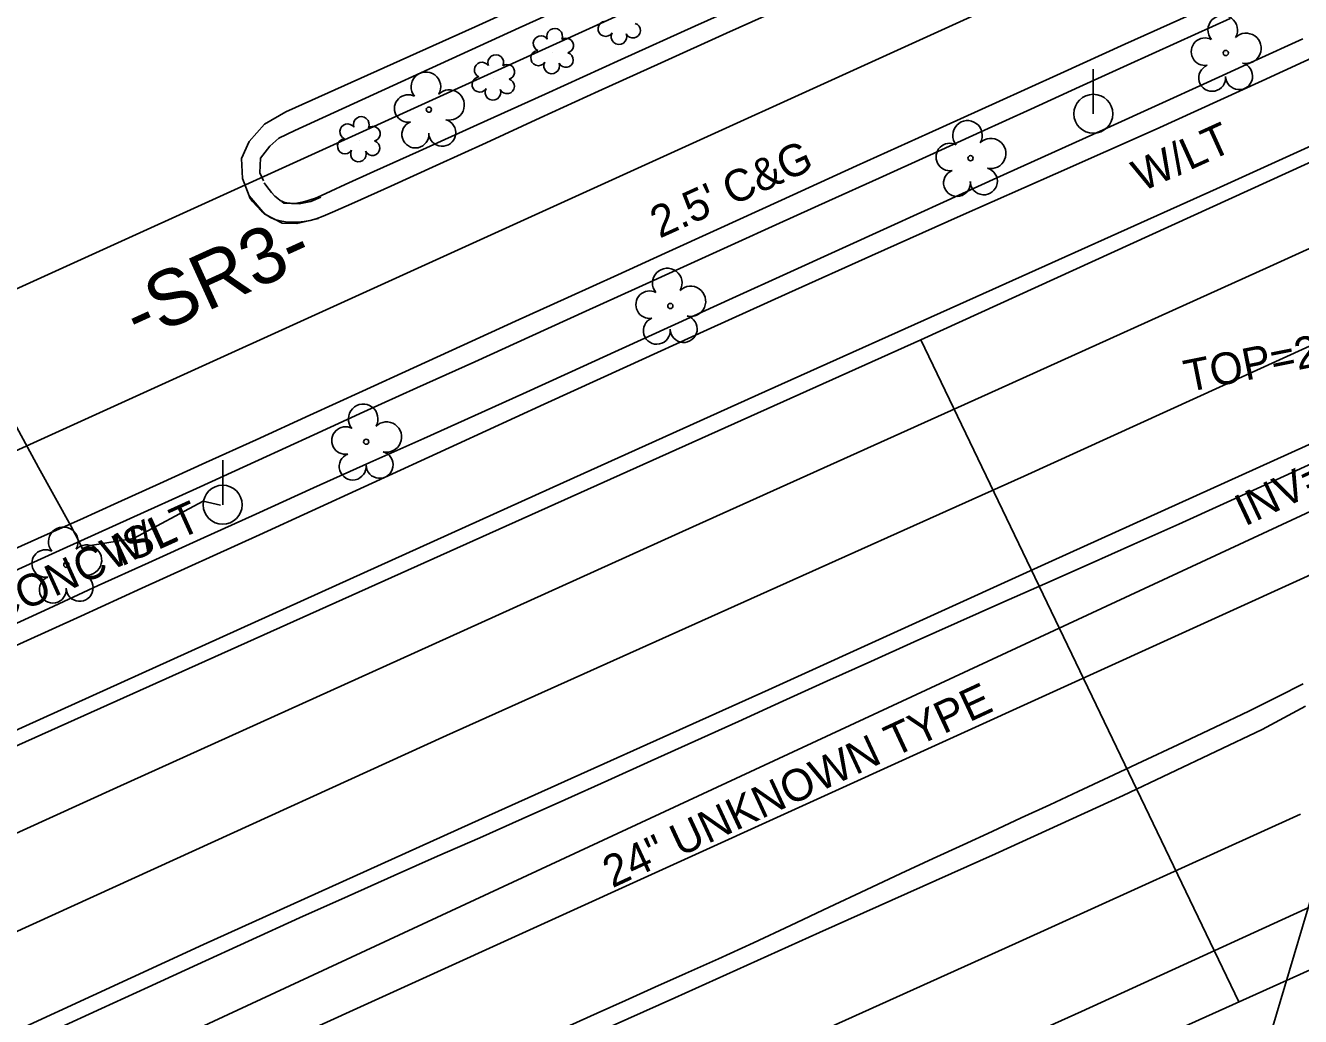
# Model space of a CAD drawing. Extents: x 2100323 to 2109811, y 740376 to 749755.
# Drawn here: x 2108324.9 to 2108485.1, y 746323.7 to 746448.2 of the extents above; entities that cross this region are included whole.
import ezdxf

# ---------------------------------------------------------------- set-up
doc = ezdxf.new("R2010")
doc.units = 0
for name, color, linetype in [('Exist Horizontal Alignment', 7, 'Continuous'), ('Exist Horizontal Alignment Direction Label', 7, 'Continuous'), ('Exist Right of Way Easement Line', 7, 'Continuous'), ('Exist Right of Way Line', 7, 'Continuous'), ('Exist Roads Curbs', 7, 'Continuous'), ('Exist Roads Curbs Text', 7, 'Continuous'), ('Exist Roads EOP', 7, 'Continuous'), ('Exist Roads EOP Other', 7, 'Continuous'), ('Exist Roads EOT', 7, 'Continuous'), ('Exist Utilities Power Pole CELL', 7, 'Continuous'), ('Exist Utilities Power Pole Text', 7, 'Continuous'), ('Exist Utilities Power UG Cable SUE LOS B', 7, 'Continuous'), ('Exist Utilities Sanitary Sewer Manhole Text', 7, 'Continuous'), ('Exist Utilities Sanitary Sewer UG Line', 7, 'Continuous'), ('Exist Utilities Sanitary Sewer UG Line Invert Elevation', 7, 'Continuous'), ('Exist Utilities Sanitary Sewer UG Line Text', 7, 'Continuous'), ('Exist Utilities Water UG Line SUE LOS B', 7, 'Continuous'), ('Exist Utilities Water UG Line SUE LOS C', 7, 'Continuous'), ('Exist Vegetation Shrub CELL', 7, 'Continuous'), ('Exist Vegetation Tree CELL', 7, 'Continuous')]:
    doc.layers.add(name, color=color, linetype=linetype)

msp = doc.modelspace()

# ---------------------------------------------------------------- linework, layer by layer
at = {"layer": 'Exist Horizontal Alignment'}
for p, q in [((2108002.98, 746248.9), (2108706.38, 746568.75)), ((2107522.49, 745940.88), (2108883.29, 746559.66))]:
    msp.add_line(p, q, dxfattribs=at)
at = {"layer": 'Exist Right of Way Easement Line'}
msp.add_line((2108505.8, 746403.51), (2108437.07, 746172.9), dxfattribs=at)
at = {"layer": 'Exist Right of Way Line'}
msp.add_line((2107671.67, 746118.57), (2108841.9, 746650.69), dxfattribs=at)
at = {"layer": 'Exist Roads Curbs'}
for points in [[(2108421.86, 746463.72), (2108386.98, 746447.91), (2108358.77, 746435.02), (2108356.76, 746434.06), (2108355.63, 746433.03), (2108354.47, 746431.55), (2108354.37, 746429.71), (2108354.84, 746428.7)], [(2108417.74, 746452.04), (2108409.02, 746448.12), (2108399.77, 746443.93), (2108390.22, 746439.59), (2108381.69, 746435.72), (2108374.38, 746432.42), (2108368.72, 746429.86), (2108365.09, 746428.21), (2108363.31, 746427.38), (2108362.14, 746426.84), (2108361.38, 746426.52), (2108360.83, 746426.32), (2108360.34, 746426.16), (2108359.88, 746426.05), (2108359.45, 746425.96), (2108359.03, 746425.89), (2108358.62, 746425.85), (2108358.2, 746425.86), (2108357.76, 746425.91), (2108357.39, 746426), (2108357.22, 746426.07), (2108356.93, 746426.23), (2108356.62, 746426.46), (2108356.27, 746426.77), (2108355.84, 746427.23), (2108355.27, 746427.96), (2108354.93, 746428.42)], [(2108476.31, 746449.08), (2108469.64, 746446.05), (2108463.35, 746443.2), (2108457.37, 746440.49), (2108451.26, 746437.71), (2108444.95, 746434.83), (2108438.55, 746431.91), (2108432.18, 746429.02), (2108425.86, 746426.18), (2108419.66, 746423.37), (2108413.6, 746420.62), (2108407.59, 746417.87), (2108401.52, 746415.1), (2108395.34, 746412.29), (2108388.64, 746409.25), (2108381.37, 746405.96), (2108374.1, 746402.67), (2108367.43, 746399.64), (2108361.17, 746396.77), (2108354.22, 746393.6), (2108346.4, 746390.04), (2108338.08, 746386.27), (2108329.67, 746382.46), (2108321.23, 746378.65)], [(2108321.74, 746372.12), (2108327.86, 746374.96), (2108334.08, 746377.82), (2108340.39, 746380.69), (2108346.93, 746383.65), (2108353.87, 746386.8), (2108361.12, 746390.09), (2108368.18, 746393.28), (2108374.97, 746396.31), (2108381.41, 746399.19), (2108387.41, 746401.91), (2108393.12, 746404.53), (2108399.44, 746407.42), (2108406.51, 746410.64), (2108413.76, 746413.93), (2108420.61, 746417.04), (2108427.12, 746420), (2108433.66, 746422.98), (2108440.27, 746426), (2108446.99, 746429.06), (2108453.86, 746432.17), (2108460.79, 746435.29), (2108467.33, 746438.26), (2108473.41, 746441.05), (2108479.34, 746443.77), (2108485.43, 746446.55)], [(2108357.14, 746426.08), (2108357.41, 746425.86), (2108359.3, 746425.81), (2108360.77, 746426.08), (2108362.02, 746426.65)]]:
    msp.add_lwpolyline(points, dxfattribs=at)
at = {"layer": 'Exist Roads EOP'}
for points in [[(2108421.34, 746450.97), (2108413.01, 746447.24), (2108404.81, 746443.53), (2108396.94, 746439.95), (2108389.61, 746436.6), (2108382.81, 746433.48), (2108376.55, 746430.62), (2108370.83, 746428.02), (2108366.28, 746425.96), (2108363.52, 746424.73), (2108362.34, 746424.23), (2108361.46, 746423.91), (2108360.68, 746423.69), (2108359.93, 746423.56), (2108359.15, 746423.49), (2108358.35, 746423.48), (2108357.61, 746423.53), (2108356.91, 746423.65), (2108356.28, 746423.83), (2108355.7, 746424.08), (2108355.16, 746424.41), (2108354.59, 746424.88), (2108353.99, 746425.49), (2108353.46, 746426.1), (2108353.14, 746426.54), (2108353.05, 746426.7)], [(2108322.77, 746382.05), (2108327.31, 746384.1), (2108331.74, 746386.09), (2108336.55, 746388.25), (2108341.81, 746390.64), (2108347.59, 746393.27), (2108353.9, 746396.15), (2108360.66, 746399.23), (2108367.28, 746402.26), (2108373.67, 746405.17), (2108380.02, 746408.07), (2108386.51, 746411.03), (2108393.09, 746414.03), (2108399.37, 746416.89), (2108405.29, 746419.58), (2108411.83, 746422.55), (2108419.94, 746426.25), (2108429.35, 746430.55), (2108438.42, 746434.68), (2108446.86, 746438.5), (2108454.99, 746442.17), (2108463.08, 746445.84), (2108471.17, 746449.52)], [(2108494.06, 746447.57), (2108480.32, 746441.24), (2108466.98, 746435.18), (2108454.34, 746429.56), (2108442.42, 746424.29), (2108431.28, 746419.31), (2108420.83, 746414.6), (2108410.59, 746409.95), (2108400.47, 746405.35), (2108390.11, 746400.62), (2108379.15, 746395.6), (2108367.47, 746390.24), (2108354.32, 746384.22), (2108339.57, 746377.5), (2108331.87, 746374), (2108316.96, 746367.24)], [(2108486.64, 746393.19), (2108481.06, 746390.63), (2108475.45, 746388.09), (2108469.83, 746385.56), (2108464.19, 746383.04), (2108458.56, 746380.53), (2108453, 746378.06), (2108447.49, 746375.61), (2108442.05, 746373.18), (2108436.61, 746370.76), (2108431.14, 746368.3), (2108425.63, 746365.81), (2108420.08, 746363.29), (2108414.53, 746360.76), (2108409.02, 746358.26), (2108403.55, 746355.78), (2108398.11, 746353.33), (2108392.71, 746350.91), (2108387.34, 746348.51), (2108382, 746346.14), (2108376.69, 746343.8), (2108371.24, 746341.38), (2108365.47, 746338.8), (2108359.38, 746336.05), (2108352.97, 746333.14), (2108346.53, 746330.19), (2108340.36, 746327.37), (2108334.47, 746324.67), (2108328.84, 746322.08)], [(2108393.33, 746322.54), (2108396.75, 746324.1), (2108400.32, 746325.7), (2108404.02, 746327.35), (2108407.88, 746329.06), (2108411.99, 746330.92), (2108416.39, 746332.94), (2108421.06, 746335.12), (2108425.93, 746337.42), (2108430.58, 746339.61), (2108434.92, 746341.64), (2108438.96, 746343.51), (2108442.73, 746345.24), (2108446.41, 746346.94), (2108450.05, 746348.62), (2108453.63, 746350.28), (2108457.21, 746351.95), (2108461.06, 746353.75), (2108465.22, 746355.71), (2108469.71, 746357.81), (2108474.4, 746360.03), (2108478.64, 746362.06), (2108482.33, 746363.88), (2108485.45, 746365.47)]]:
    msp.add_lwpolyline(points, dxfattribs=at)
at = {"layer": 'Exist Roads EOP Other'}
msp.add_lwpolyline([(2108420.12, 746465.69), (2108381.43, 746448.05), (2108357.63, 746437.37), (2108354.96, 746435.81), (2108353.02, 746433.63), (2108352.07, 746431.5), (2108352.18, 746428.98), (2108353.04, 746426.8), (2108354.99, 746424.48), (2108357.19, 746423.35), (2108359.03, 746423.32), (2108361.73, 746423.96)], dxfattribs=at)
at = {"layer": 'Exist Roads EOT'}
for points in [[(2108509.52, 746443.56), (2108474.57, 746427.69), (2108444.4, 746414.11), (2108417.88, 746402.2), (2108392.52, 746390.78), (2108363.93, 746377.84), (2108324.97, 746360.2), (2108289.99, 746344.36), (2108268.45, 746334.54), (2108248.15, 746325.28), (2108226.6, 746315.47), (2108199.31, 746303.11), (2108182.78, 746295.62), (2108149.42, 746280.55), (2108121.36, 746267.91), (2108091.3, 746254.26), (2108063.59, 746241.67), (2108039.44, 746230.71), (2108018.23, 746221.02), (2107994.98, 746210.46), (2107972.5, 746200.21), (2107946.79, 746188.56), (2107924.22, 746178.31)], [(2108517.78, 746434.5), (2108481.29, 746417.92), (2108445.89, 746401.93), (2108408.76, 746385.19), (2108372.04, 746368.59), (2108336.4, 746352.43), (2108300.59, 746336.16), (2108264.61, 746319.76), (2108228.3, 746303.31), (2108192.83, 746287.23), (2108156.06, 746270.68), (2108119.5, 746254.24), (2108084.28, 746238.19), (2108046.77, 746221.02), (2108013.22, 746205.82), (2107976.55, 746189.17), (2107939.29, 746172.32)], [(2108486.28, 746407.91), (2108450.4, 746391.56), (2108414.01, 746375.24), (2108377.84, 746358.99), (2108341.09, 746342.22), (2108305.35, 746325.95), (2108270.72, 746310.2), (2108233.35, 746293.28), (2108197.24, 746276.83), (2108160.72, 746260.37), (2108125.46, 746244.4), (2108088.69, 746227.82), (2108053.02, 746211.51), (2108017.18, 746195.2), (2107981.18, 746178.88), (2107944.53, 746162.4), (2107908.22, 746145.95)], [(2107911.77, 746135.11), (2107949.5, 746152.27), (2107986.86, 746169.15), (2108022.71, 746185.59), (2108059.46, 746202.01), (2108094.22, 746218.02), (2108131.22, 746234.66), (2108165.95, 746250.47), (2108200.96, 746266.19), (2108238.41, 746283.14), (2108275.15, 746299.85), (2108310.34, 746315.72), (2108347.3, 746332.73), (2108382.33, 746348.55), (2108418.27, 746364.74), (2108453.92, 746380.92), (2108489.74, 746397.15)], [(2108485.78, 746362.66), (2108480.31, 746359.75), (2108462.83, 746351.43), (2108446.83, 746344.11), (2108424.68, 746334.22), (2108406.5, 746326.02), (2108389.19, 746318.28), (2108370.87, 746309.86), (2108353.13, 746301.95), (2108335.35, 746293.86), (2108314.95, 746284.6), (2108295.03, 746275.56), (2108281.43, 746269.39), (2108264.88, 746261.87), (2108244.01, 746252.35), (2108227.06, 746244.78), (2108208.15, 746236.15), (2108188.52, 746227.16), (2108174.61, 746221.04), (2108154.24, 746211.63), (2108136.91, 746203.98)], [(2108485.14, 746349.1), (2108449.33, 746332.86), (2108413.03, 746316.47), (2108375.69, 746299.63), (2108340.85, 746283.92), (2108305.32, 746267.75), (2108270.2, 746251.88), (2108234.25, 746235.56), (2108197.15, 746218.77), (2108160.75, 746202.24), (2108126.44, 746186.75), (2108089.01, 746169.65), (2108052.55, 746153.01), (2108015, 746136.01), (2107980.16, 746120), (2107943.41, 746103.31), (2107909.32, 746087.69)], [(2108494.59, 746341.24), (2108457.63, 746324.32), (2108422.66, 746308.57), (2108385.84, 746291.99), (2108348.63, 746275.28), (2108313.63, 746259.33), (2108277.88, 746243.04), (2108241.83, 746226.61), (2108204.55, 746209.81), (2108168.01, 746193.26), (2108133.08, 746177.4), (2108097.25, 746161.2), (2108061.19, 746144.68), (2108025.99, 746128.71), (2107989.03, 746111.92), (2107952.81, 746095.35), (2107916.75, 746078.92)]]:
    msp.add_lwpolyline(points, dxfattribs=at)
at = {"layer": 'Exist Utilities Power Pole CELL'}
for p, q in [((2108459.1, 746437.11), (2108459.1, 746442.73)), ((2108459.1, 746437.11), (2108459.1, 746437.11)), ((2108349.71, 746387.98), (2108349.71, 746393.6)), ((2108349.71, 746387.98), (2108349.71, 746387.98))]:
    msp.add_line(p, q, dxfattribs=at)
for centre in [(2108459.1, 746437.11), (2108349.71, 746387.98)]:
    msp.add_circle(centre, 2.45, dxfattribs=at)
at = {"layer": 'Exist Utilities Power UG Cable SUE LOS B'}
msp.add_lwpolyline([(2108309.86, 746429.87), (2108311.44, 746426.3), (2108316.3, 746416.76), (2108319.93, 746404.82), (2108326.56, 746392.65), (2108330.62, 746385.34), (2108331.72, 746383.23), (2108332.07, 746382.47), (2108333.12, 746382.88), (2108338.49, 746383.73), (2108347.26, 746388.43), (2108349.45, 746387.93)], dxfattribs=at)
at = {"layer": 'Exist Utilities Sanitary Sewer UG Line'}
msp.add_line((2108515.28, 746400.61), (2108256.98, 746280.5), dxfattribs=at)
at = {"layer": 'Exist Utilities Water UG Line SUE LOS B'}
for points in [[(2108437.44, 746408.69), (2108565.78, 746467.32), (2108624.26, 746494.76), (2108789.5, 746568.76), (2108799.36, 746572.83), (2108802.36, 746574.97), (2108852.09, 746597.13)], [(2108010.65, 746215.64), (2108071.08, 746242.58), (2108094.3, 746253.16), (2108182.47, 746293.44), (2108238.23, 746319.26), (2108437.44, 746408.69)]]:
    msp.add_lwpolyline(points, dxfattribs=at)
at = {"layer": 'Exist Utilities Water UG Line SUE LOS C'}
msp.add_line((2108437.44, 746408.69), (2108477.4, 746325.51), dxfattribs=at)
msp.add_lwpolyline([(2107483.12, 745855.85), (2107482.06, 745863.69), (2107541.92, 745895.36), (2107609.22, 745928.47), (2107719.34, 745980.37), (2107967.75, 746093.09), (2108308.63, 746249.5), (2108512.56, 746341.34), (2108767.91, 746457.63)], dxfattribs=at)
at = {"layer": 'Exist Vegetation Shrub CELL'}
for p, q in [((2108391.18, 746444.81), (2108391.18, 746444.81)), ((2108383.79, 746441.5), (2108383.79, 746441.5)), ((2108366.89, 746433.73), (2108366.89, 746433.73))]:
    msp.add_line(p, q, dxfattribs=at)
for centre, radius, start, end in [((2108391.41, 746446.85), 0.99, 334.8391, 200.4717), ((2108397.83, 746447.79), 0.955, 95.1099, 327.9534), ((2108401.26, 746447.57), 0.937, 204.9913, 73.4601), ((2108389.7, 746445.94), 0.968, 35.8908, 245.4216), ((2108392.85, 746445.68), 0.929, 284.4567, 126.0861), ((2108399.5, 746446.81), 0.984, 151.2797, 21.387), ((2108384.02, 746443.54), 0.99, 334.8391, 200.4717), ((2108389.38, 746444.11), 0.955, 95.1099, 327.9534), ((2108392.82, 746443.88), 0.937, 204.9913, 73.4601), ((2108382.3, 746442.62), 0.968, 35.8908, 245.4216), ((2108385.46, 746442.37), 0.929, 284.4567, 126.0861), ((2108391.05, 746443.13), 0.984, 151.2797, 21.387), ((2108381.99, 746440.79), 0.955, 95.1099, 327.9534), ((2108385.42, 746440.57), 0.937, 204.9913, 73.4601), ((2108383.66, 746439.81), 0.984, 151.2797, 21.387), ((2108367.12, 746435.77), 0.99, 334.8391, 200.4717), ((2108365.4, 746434.86), 0.968, 35.8908, 245.4216), ((2108368.56, 746434.6), 0.929, 284.4567, 126.0861), ((2108365.09, 746433.03), 0.955, 95.1099, 327.9534), ((2108368.52, 746432.8), 0.937, 204.9913, 73.4601), ((2108366.76, 746432.05), 0.984, 151.2797, 21.387)]:
    msp.add_arc(centre, radius, start, end, dxfattribs=at)
at = {"layer": 'Exist Vegetation Tree CELL'}
for p, q in [((2108475.74, 746444.75), (2108475.74, 746444.75)), ((2108375.62, 746437.63), (2108375.62, 746437.63)), ((2108443.67, 746431.53), (2108443.67, 746431.53)), ((2108405.96, 746412.96), (2108405.96, 746412.96)), ((2108367.74, 746395.9), (2108367.74, 746395.9)), ((2108330.06, 746380.44), (2108330.06, 746380.44))]:
    msp.add_line(p, q, dxfattribs=at)
for centre in [(2108475.74, 746444.75), (2108375.62, 746437.63), (2108443.67, 746431.53), (2108405.96, 746412.96), (2108367.74, 746395.9), (2108330.06, 746380.44)]:
    msp.add_circle(centre, 0.326, dxfattribs=at)
for centre, radius, start, end in [((2108475.36, 746447.63), 1.86, 330.1651, 219.7134), ((2108473.13, 746444.91), 1.73, 62.6636, 279.3457), ((2108478.29, 746445.34), 1.9, 257.1011, 134.1999), ((2108474.04, 746441.63), 1.69, 111.5671, 6.231), ((2108477.41, 746441.85), 1.7, 181.2822, 74.56), ((2108375.24, 746440.5), 1.86, 330.1651, 219.7134), ((2108373.02, 746437.78), 1.73, 62.6636, 279.3457), ((2108378.17, 746438.22), 1.9, 257.1011, 134.1999), ((2108377.29, 746434.73), 1.7, 181.2822, 74.56), ((2108443.29, 746434.4), 1.86, 330.1651, 219.7134), ((2108373.92, 746434.51), 1.69, 111.5671, 6.231), ((2108441.07, 746431.68), 1.73, 62.6636, 279.3457), ((2108446.22, 746432.12), 1.9, 257.1011, 134.1999), ((2108441.97, 746428.41), 1.69, 111.5671, 6.231), ((2108445.34, 746428.63), 1.7, 181.2822, 74.56), ((2108405.57, 746415.84), 1.86, 330.1651, 219.7134), ((2108408.5, 746413.55), 1.9, 257.1011, 134.1999), ((2108403.35, 746413.12), 1.73, 62.6636, 279.3457), ((2108404.25, 746409.84), 1.69, 111.5671, 6.231), ((2108407.63, 746410.07), 1.7, 181.2822, 74.56), ((2108367.36, 746398.77), 1.86, 330.1651, 219.7134), ((2108365.14, 746396.05), 1.73, 62.6636, 279.3457), ((2108370.29, 746396.49), 1.9, 257.1011, 134.1999), ((2108369.42, 746393), 1.7, 181.2822, 74.56), ((2108366.04, 746392.78), 1.69, 111.5671, 6.231), ((2108329.68, 746383.32), 1.86, 330.1651, 219.7134), ((2108327.46, 746380.6), 1.73, 62.6636, 279.3457), ((2108332.61, 746381.03), 1.9, 257.1011, 134.1999), ((2108328.36, 746377.32), 1.69, 111.5671, 6.231), ((2108331.73, 746377.55), 1.7, 181.2822, 74.56)]:
    msp.add_arc(centre, radius, start, end, dxfattribs=at)

# ---------------------------------------------------------------- texts
at = {"layer": 'Exist Horizontal Alignment Direction Label'}
msp.add_text('-SR3-', height=7, rotation=24.4521, dxfattribs=at).set_placement((2108339.15, 746408.35))
at = {"layer": 'Exist Roads Curbs Text'}
for s, rotation, p in [("2.5' C&G", 24.3869, (2108404.61, 746421.41)), ('CONC ISL', 24.3792, (2108321.23, 746373.05))]:
    msp.add_text(s, height=4, rotation=rotation, dxfattribs=at).set_placement(p)
at = {"layer": 'Exist Utilities Power Pole Text'}
for p in [(2108465.18, 746427.26), (2108335.64, 746379.68)]:
    msp.add_text('W/LT', height=4, rotation=24.3944, dxfattribs=at).set_placement(p)
at = {"layer": 'Exist Utilities Sanitary Sewer Manhole Text'}
msp.add_text("TOP=235.32'", height=4, rotation=11.3168, dxfattribs=at).set_placement((2108470.94, 746402.12))
at = {"layer": 'Exist Utilities Sanitary Sewer UG Line Invert Elevation'}
msp.add_text("INV=222.02'", height=4, rotation=25.2672, dxfattribs=at).set_placement((2108478.13, 746385.22))
at = {"layer": 'Exist Utilities Sanitary Sewer UG Line Text'}
msp.add_text('24" UNKNOWN TYPE', height=4, rotation=24.94, dxfattribs=at).set_placement((2108398.67, 746339.77))

doc.saveas('drawing.dxf')
